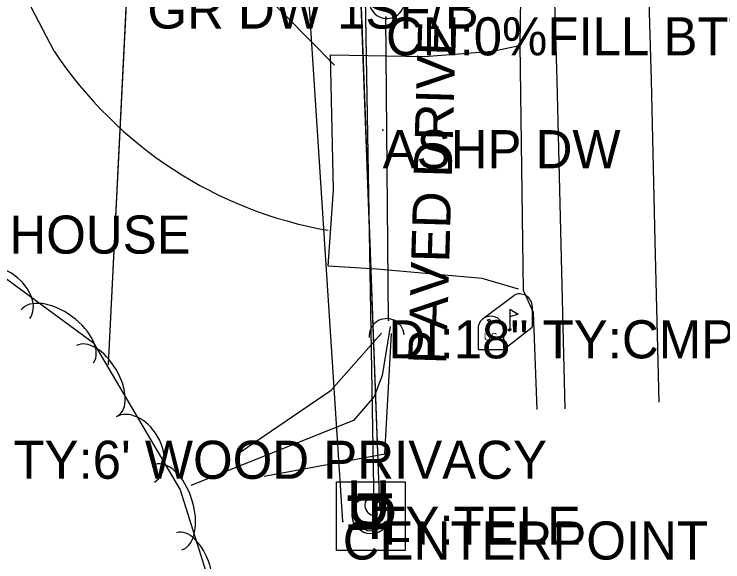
# Model space of a CAD drawing. Extents: x 954793 to 988390, y 1867850 to 1924428.
# Drawn here: x 958158 to 958250.9, y 1917473.4 to 1917545.3 of the extents above; entities that cross this region are included whole.
import ezdxf

# ---------------------------------------------------------------- set-up
doc = ezdxf.new("R2010")
doc.units = 0
for name, color, linetype in [('Default', 7, 'Continuous'), ('S_CROSS_DRAIN', 7, 'Continuous'), ('S_DITCHLINE', 7, 'Continuous'), ('S_DRG_PT_SYM', 7, 'Continuous'), ('S_DRIVEWAY', 7, 'Continuous'), ('S_DRIVEWAY_ANNOT', 7, 'Continuous'), ('S_EDGE_PAVEMENT', 7, 'Continuous'), ('S_FENCE_ANNOT', 7, 'Continuous'), ('S_FIBER_OPTIC_CABLE', 7, 'Continuous'), ('S_GAS_UTILITIES', 7, 'Continuous'), ('S_GAS_UTILITIES_ANNOT', 7, 'Continuous'), ('S_MAILBOX', 7, 'Continuous'), ('S_MSC_PT_SYM', 7, 'Continuous'), ('S_PAVEMENT_CROWN', 7, 'Continuous'), ('S_SHOULDER', 7, 'Continuous'), ('S_SIDE_DRAIN', 7, 'Continuous'), ('S_SIDE_DRAIN_ANNOT', 7, 'Continuous'), ('S_SIGN', 7, 'Continuous'), ('S_STREAM', 7, 'Continuous'), ('S_SURVEY_TEXT_ANNOT', 7, 'Continuous'), ('S_TELEPHONE_UTILITIES', 7, 'Continuous'), ('S_TREE', 7, 'Continuous'), ('S_UNDERGROUND_CABLE', 7, 'Continuous'), ('S_UNDERGROUND_CABLE_ANNOT', 7, 'Continuous'), ('S_UTL_PT_SYM', 7, 'Continuous'), ('S_WATER_UTILITIES', 7, 'Continuous')]:
    doc.layers.add(name, color=color, linetype=linetype)

msp = doc.modelspace()

# ---------------------------------------------------------------- linework, layer by layer
at = {"layer": 'S_CROSS_DRAIN'}
for centre, start, end in [((958206.864, 1917547.049), 182.34627, 2.67545), ((958206.839, 1917503.06), 4.69398, 185.02316)]:
    msp.add_arc(centre, 2.3, start, end, dxfattribs=at)
at = {"layer": 'S_DITCHLINE'}
for points in [[(958187.614, 1917487.807), (958199.568, 1917495.978), (958206.147, 1917503.441)], [(958190.779, 1917484.685), (958206.599, 1917487.589), (958207.479, 1917503.418)]]:
    msp.add_lwpolyline(points, dxfattribs=at)
at = {"layer": 'S_DRG_PT_SYM'}
for points in [[(958206.74, 1917544.914), (958206.74, 1917544.963), (958206.74, 1917544.914), (958206.69, 1917544.914), (958206.74, 1917544.914), (958206.74, 1917544.864), (958206.74, 1917544.914), (958206.79, 1917544.914)], [(958207.086, 1917505.139), (958207.086, 1917505.188), (958207.086, 1917505.139), (958207.036, 1917505.139), (958207.086, 1917505.139), (958207.086, 1917505.089), (958207.086, 1917505.139), (958207.136, 1917505.139)]]:
    msp.add_lwpolyline(points, dxfattribs=at)
for points in [[(958206.74, 1917544.914), (958206.69, 1917544.913), (958206.74, 1917544.914), (958206.74, 1917544.864), (958206.74, 1917544.914), (958206.79, 1917544.914), (958206.74, 1917544.914), (958206.74, 1917544.963)], [(958206.74, 1917544.914), (958206.69, 1917544.913), (958206.74, 1917544.914), (958206.74, 1917544.864), (958206.74, 1917544.914), (958206.79, 1917544.914), (958206.74, 1917544.914), (958206.74, 1917544.963)], [(958207.086, 1917505.139), (958207.036, 1917505.138), (958207.086, 1917505.139), (958207.086, 1917505.089), (958207.086, 1917505.139), (958207.136, 1917505.139), (958207.086, 1917505.139), (958207.086, 1917505.188)], [(958207.086, 1917505.139), (958207.036, 1917505.138), (958207.086, 1917505.139), (958207.086, 1917505.089), (958207.086, 1917505.139), (958207.136, 1917505.139), (958207.086, 1917505.139), (958207.086, 1917505.188)]]:
    msp.add_lwpolyline(points, close=True, dxfattribs=at)
at = {"layer": 'S_DRIVEWAY'}
for points in [[(958163.234, 1917540.458), (958151.642, 1917562.617), (958140.197, 1917584.669), (958138.026, 1917586.928), (958135.221, 1917588.008), (958117.874, 1917583.504), (958085.348, 1917574.254), (958060.258, 1917566.976), (958054.118, 1917588.56)], [(958190.394, 1917548.452), (958200.002, 1917538.609)], [(958224.127, 1917509.214), (958219.373, 1917510.616), (958205.567, 1917511.844), (958199.149, 1917512.225), (958199.858, 1917522.27), (958199.449, 1917539.977), (958211.807, 1917539.772), (958220.722, 1917540.453), (958224.059, 1917541.15)]]:
    msp.add_lwpolyline(points, dxfattribs=at)
msp.add_ellipse((958207.549, 1917570.04), major_axis=(24.73, -47.994), ratio=0.986712, start_param=4.823709, end_param=5.644718, dxfattribs=at)
at = {"layer": 'S_EDGE_PAVEMENT'}
msp.add_lwpolyline([(958230.247, 1917493.532), (958229.73, 1917515.077), (958229.213, 1917536.623), (958228.671, 1917554.358), (958228.129, 1917572.093), (958227.728, 1917591.001), (958227.327, 1917609.909), (958226.899, 1917630.367), (958226.471, 1917650.825), (958225.911, 1917671.296), (958225.351, 1917691.768), (958225.037, 1917704.762), (958224.723, 1917717.757), (958224.206, 1917739.238), (958223.688, 1917760.72), (958223.128, 1917780.939), (958222.568, 1917801.159), (958222.005, 1917820.333), (958221.442, 1917839.507), (958220.826, 1917859.674), (958220.21, 1917879.842), (958219.196, 1917900.571), (958218.183, 1917921.3)], dxfattribs=at)
at = {"layer": 'S_FIBER_OPTIC_CABLE'}
msp.add_line((958205.944, 1917480.713), (958203.38, 1917550.074), dxfattribs=at)
msp.add_lwpolyline([(958205.944, 1917480.713), (958203.38, 1917550.074), (958200.024, 1917583.205), (958198.376, 1917591.472), (958198.968, 1917651.753), (958198.79, 1917738.672), (958196.48, 1917839.482), (958194.832, 1917910.838), (958192.881, 1917954.877), (958193.764, 1917995.064), (958189.96, 1918026.923), (958177.77, 1918071.589), (958172.073, 1918106.288), (958160.991, 1918169.379), (958148.258, 1918236.388), (958133.978, 1918295.35), (958123.578, 1918330.076)], dxfattribs=at)
msp.add_lwpolyline([(958205.944, 1917480.713), (958203.38, 1917550.074), (958200.024, 1917583.205), (958198.376, 1917591.472), (958198.968, 1917651.753), (958198.79, 1917738.672), (958196.48, 1917839.482), (958194.832, 1917910.838), (958192.881, 1917954.877), (958193.764, 1917995.064), (958189.96, 1918026.923), (958177.77, 1918071.589), (958172.073, 1918106.288), (958160.991, 1918169.379), (958148.258, 1918236.388), (958133.978, 1918295.35), (958123.578, 1918330.076)], dxfattribs=at)
at = {"layer": 'S_GAS_UTILITIES'}
msp.add_line((958201.083, 1917478.732), (958196.554, 1917548.51), dxfattribs=at)
msp.add_lwpolyline([(958201.083, 1917478.732), (958196.554, 1917548.51), (958193.981, 1917598.174), (958192.94, 1917651.128), (958191.6, 1917777.383), (958188.704, 1917845.136), (958186.621, 1917917.629), (958181.507, 1917974.64), (958175.564, 1918027.497), (958165.831, 1918082.11), (958165.593, 1918083.15), (958151.524, 1918153.977), (958133.623, 1918230.554), (958110.458, 1918312.017), (958092.282, 1918408.315), (958077.317, 1918485.292), (958060.451, 1918552.993), (958045.563, 1918626.275), (958030.452, 1918695.104), (958011.591, 1918765.21), (958012.908, 1918784.846), (957990.112, 1918862.667)], dxfattribs=at)
msp.add_lwpolyline([(958201.083, 1917478.732), (958196.554, 1917548.51), (958193.981, 1917598.174), (958192.94, 1917651.128), (958191.6, 1917777.383), (958188.704, 1917845.136), (958186.621, 1917917.629), (958181.507, 1917974.64), (958175.564, 1918027.497), (958165.831, 1918082.11), (958165.593, 1918083.15), (958151.524, 1918153.977), (958133.623, 1918230.554), (958110.458, 1918312.017), (958092.282, 1918408.315), (958077.317, 1918485.292), (958060.451, 1918552.993), (958045.563, 1918626.275), (958030.452, 1918695.104), (958011.591, 1918765.21), (958012.908, 1918784.846), (957990.112, 1918862.667)], dxfattribs=at)
at = {"layer": 'S_MAILBOX'}
for p, q in [((958219.376, 1917505.304), (958223.51, 1917508.412)), ((958225.942, 1917506.939), (958225.942, 1917504.224)), ((958222.991, 1917506.592), (958222.991, 1917503.877)), ((958222.146, 1917501.315), (958225.942, 1917504.224)), ((958218.822, 1917504.03), (958218.822, 1917501.315)), ((958222.146, 1917504.03), (958222.146, 1917501.315)), ((958218.822, 1917501.315), (958222.146, 1917501.315))]:
    msp.add_line(p, q, dxfattribs=at)
for points in [[(958222.991, 1917506.592), (958224.099, 1917505.928), (958222.991, 1917505.581)], [(958220.006, 1917505.145), (958220.228, 1917505.006), (958220.228, 1917504.618), (958220.532, 1917504.618), (958220.532, 1917504.979), (958220.338, 1917505.228), (958220.006, 1917505.173)]]:
    msp.add_lwpolyline(points, dxfattribs=at)
for centre, end in [((958224.279, 1917506.939), 117.57184), ((958220.484, 1917504.03), 180)]:
    msp.add_arc(centre, 1.662, 0, end, dxfattribs=at)
msp.add_ellipse((958222.991, 1917503.877), major_axis=(0.145, 0.132), ratio=0.564646, dxfattribs=at)
at = {"layer": 'S_MSC_PT_SYM'}
msp.add_lwpolyline([(958206.317, 1917530.098), (958206.317, 1917530.148), (958206.317, 1917530.098), (958206.267, 1917530.098), (958206.317, 1917530.098), (958206.317, 1917530.048), (958206.317, 1917530.098), (958206.367, 1917530.098)], close=True, dxfattribs=at)
msp.add_lwpolyline([(958206.317, 1917530.098), (958206.317, 1917530.148), (958206.317, 1917530.098), (958206.267, 1917530.098), (958206.317, 1917530.098), (958206.317, 1917530.048), (958206.317, 1917530.098), (958206.367, 1917530.098)], close=True, dxfattribs=at)
msp.add_lwpolyline([(958206.317, 1917530.098), (958206.317, 1917530.148), (958206.317, 1917530.098), (958206.267, 1917530.098), (958206.317, 1917530.098), (958206.317, 1917530.048), (958206.317, 1917530.098), (958206.367, 1917530.098)], dxfattribs=at)
at = {"layer": 'S_PAVEMENT_CROWN'}
msp.add_lwpolyline([(958242.578, 1917494.411), (958242.073, 1917515.541), (958241.569, 1917536.671), (958241.053, 1917554.471), (958240.537, 1917572.272), (958240.146, 1917590.891), (958239.756, 1917609.509), (958239.324, 1917630.043), (958238.892, 1917650.577), (958238.23, 1917671.246), (958237.567, 1917691.916), (958237.306, 1917704.638), (958237.044, 1917717.361), (958236.627, 1917738.739), (958236.209, 1917760.117), (958235.629, 1917780.829), (958235.049, 1917801.541), (958234.587, 1917821.092), (958234.125, 1917840.643), (958233.324, 1917860.899), (958232.522, 1917881.155), (958231.647, 1917901.843), (958230.772, 1917922.531)], dxfattribs=at)
at = {"layer": 'S_SHOULDER'}
msp.add_lwpolyline([(958226.602, 1917493.407), (958226.116, 1917506.148), (958224.789, 1917509.046), (958224.572, 1917525.163), (958224.354, 1917541.279), (958224.587, 1917556.719), (958224.819, 1917572.159), (958224.138, 1917584.943), (958223.457, 1917597.728), (958222.861, 1917598.975), (958222.444, 1917610.282), (958222.046, 1917634.512), (958223.305, 1917636.639), (958223.103, 1917650.805), (958222.705, 1917671.222)], dxfattribs=at)
at = {"layer": 'S_SIDE_DRAIN'}
msp.add_line((958207.086, 1917505.139), (958206.74, 1917544.914), dxfattribs=at)
msp.add_lwpolyline([(958207.086, 1917505.139), (958206.74, 1917544.914)], dxfattribs=at)
msp.add_lwpolyline([(958207.086, 1917505.139), (958206.74, 1917544.914)], dxfattribs=at)
at = {"layer": 'S_SIGN'}
msp.add_circle((958204.801, 1917479.601), 2.494, dxfattribs=at)
for centre, radius, start, end in [((958204.875, 1917480.87), 0.95, 16.52582, 156.89569), ((958205.486, 1917480.928), 1.503, 167.11961, 241.98129), ((958204.388, 1917478.26), 1.398, 358.65289, 73.70634), ((958204.647, 1917478.779), 1.275, 204.64102, 335.35898)]:
    msp.add_arc(centre, radius, start, end, dxfattribs=at)
at = {"layer": 'S_STREAM'}
msp.add_lwpolyline([(958207.293, 1917504.305), (958206.264, 1917497.873), (958205.194, 1917495.122), (958202.493, 1917491.976), (958181.144, 1917483.446)], dxfattribs=at)
at = {"layer": 'S_TELEPHONE_UTILITIES'}
msp.add_lwpolyline([(958200.272, 1917474.913), (958200.272, 1917483.913), (958209.272, 1917483.913), (958209.272, 1917474.913)], close=True, dxfattribs=at)
at = {"layer": 'S_TREE'}
msp.add_lwpolyline([(958027.308, 1917642.893), (958034.563, 1917615.043), (958040.854, 1917594.008), (958051.146, 1917563.935), (958059.882, 1917537.012), (958058.336, 1917528.046), (958049.771, 1917516), (958048.91, 1917505.475), (958061.748, 1917495.563), (958081.666, 1917496.235), (958096.434, 1917496.304), (958098.739, 1917496.339), (958125.883, 1917505.771), (958141.693, 1917512.237), (958154.132, 1917512.62), (958168.387, 1917502.188), (958179.73, 1917482.881), (958188.538, 1917454.912), (958192.601, 1917379.784), (958190.699, 1917359.833)], dxfattribs=at)
for centre, major_axis, ratio in [((958156.017, 1917508.288), (-3.999, 2.927), 0.685311), ((958163.643, 1917503.031), (-4.736, 3.466), 0.55008), ((958168.858, 1917497.198), (-2.708, 4.61), 0.540699), ((958173.853, 1917488.182), (-2.51, 4.273), 0.685311), ((958178.221, 1917480.611), (-1.763, 5.597), 0.55008), ((958180.884, 1917472.153), (-1.606, 5.1), 0.540699)]:
    msp.add_ellipse(centre, major_axis=major_axis, ratio=ratio, start_param=3.141593, end_param=6.283185, dxfattribs=at)
at = {"layer": 'S_UNDERGROUND_CABLE'}
msp.add_line((958205.21, 1917480.667), (958204.011, 1917550.002), dxfattribs=at)
msp.add_lwpolyline([(958205.21, 1917480.667), (958204.011, 1917550.002), (958200.587, 1917583.652), (958204.261, 1917587.264), (958209.687, 1917589.093)], dxfattribs=at)
msp.add_lwpolyline([(958205.21, 1917480.667), (958204.011, 1917550.002), (958200.587, 1917583.652), (958204.261, 1917587.264), (958209.687, 1917589.093)], dxfattribs=at)
at = {"layer": 'S_UTL_PT_SYM'}
for points in [[(958170.353, 1917499.368), (958170.303, 1917499.371), (958170.353, 1917499.368), (958170.351, 1917499.318), (958170.353, 1917499.368), (958170.403, 1917499.366), (958170.353, 1917499.368), (958170.356, 1917499.418)], [(958170.353, 1917499.368), (958170.303, 1917499.371), (958170.353, 1917499.368), (958170.351, 1917499.318), (958170.353, 1917499.368), (958170.403, 1917499.366), (958170.353, 1917499.368), (958170.356, 1917499.418)], [(958205.944, 1917480.713), (958205.894, 1917480.711), (958205.944, 1917480.713), (958205.946, 1917480.663), (958205.944, 1917480.713), (958205.994, 1917480.715), (958205.944, 1917480.713), (958205.942, 1917480.763)], [(958205.944, 1917480.713), (958205.894, 1917480.711), (958205.944, 1917480.713), (958205.946, 1917480.663), (958205.944, 1917480.713), (958205.994, 1917480.715), (958205.944, 1917480.713), (958205.942, 1917480.763)], [(958201.083, 1917478.732), (958201.033, 1917478.728), (958201.083, 1917478.732), (958201.086, 1917478.682), (958201.083, 1917478.732), (958201.132, 1917478.735), (958201.083, 1917478.732), (958201.079, 1917478.781)], [(958201.083, 1917478.732), (958201.033, 1917478.728), (958201.083, 1917478.732), (958201.086, 1917478.682), (958201.083, 1917478.732), (958201.132, 1917478.735), (958201.083, 1917478.732), (958201.079, 1917478.781)]]:
    msp.add_lwpolyline(points, close=True, dxfattribs=at)
for points in [[(958170.353, 1917499.368), (958170.353, 1917499.418), (958170.353, 1917499.368), (958170.303, 1917499.368), (958170.353, 1917499.368), (958170.353, 1917499.318), (958170.353, 1917499.368), (958170.403, 1917499.368)], [(958205.944, 1917480.713), (958205.944, 1917480.763), (958205.944, 1917480.713), (958205.894, 1917480.713), (958205.944, 1917480.713), (958205.944, 1917480.663), (958205.944, 1917480.713), (958205.994, 1917480.713)], [(958201.083, 1917478.732), (958201.083, 1917478.782), (958201.083, 1917478.732), (958201.033, 1917478.732), (958201.083, 1917478.732), (958201.083, 1917478.682), (958201.083, 1917478.732), (958201.133, 1917478.732)]]:
    msp.add_lwpolyline(points, dxfattribs=at)
at = {"layer": 'S_WATER_UTILITIES'}
msp.add_line((958170.353, 1917499.368), (958173.155, 1917555.832), dxfattribs=at)
msp.add_lwpolyline([(958170.353, 1917499.368), (958173.155, 1917555.832), (958181.416, 1917628.007), (958185.207, 1917681.405), (958184.996, 1917751.529), (958180.838, 1917841.356), (958179.452, 1917904.113), (958174.323, 1917982.478)], dxfattribs=at)
msp.add_lwpolyline([(958170.353, 1917499.368), (958173.155, 1917555.832), (958181.416, 1917628.007), (958185.207, 1917681.405), (958184.996, 1917751.529), (958180.838, 1917841.356), (958179.452, 1917904.113), (958174.323, 1917982.478)], dxfattribs=at)

# ---------------------------------------------------------------- texts
at = {"layer": 'Default'}
for rotation, p in [(360, (958201.58, 1917478.121)), (90.99079, (958207.817, 1917477.082))]:
    msp.add_text('U', height=6, rotation=rotation, dxfattribs=at).set_placement(p)
at = {"layer": 'S_DRIVEWAY_ANNOT'}
msp.add_text('PAVED DRIVE', height=5.00038, rotation=88.32306, dxfattribs=at).set_placement((958214.652, 1917499.318))
at = {"layer": 'S_FENCE_ANNOT'}
msp.add_text("TY:6' WOOD PRIVACY", height=5, dxfattribs=at).set_placement((958157.871, 1917484.329))
at = {"layer": 'S_GAS_UTILITIES_ANNOT'}
msp.add_text('CENTERPOINT', height=5, dxfattribs=at).set_placement((958201.083, 1917473.732))
at = {"layer": 'S_MAILBOX'}
msp.add_text('US', height=0.96, rotation=360, dxfattribs=at).set_placement((958219.585, 1917502.508))
at = {"layer": 'S_SIDE_DRAIN_ANNOT'}
for s, p in [('CN:0%FILL BTTM OF PIPE', (958206.74, 1917539.914)), ('DI:18" TY:CMP CN:10%FILL BTTM O', (958207.086, 1917500.139))]:
    msp.add_text(s, height=5, dxfattribs=at).set_placement(p)
at = {"layer": 'S_SURVEY_TEXT_ANNOT'}
for s, p in [('GR DW 1SF/B', (958175.444, 1917543.427)), ('ASHP DW', (958206.317, 1917525.098)), ('1SB/F HOUSE', (958136.914, 1917513.89))]:
    msp.add_text(s, height=5, dxfattribs=at).set_placement(p)
at = {"layer": 'S_TELEPHONE_UTILITIES'}
msp.add_text('T', height=6, rotation=360, dxfattribs=at).set_placement((958202.835, 1917476.413))
at = {"layer": 'S_UNDERGROUND_CABLE_ANNOT'}
msp.add_text('TY:TELE', height=5, dxfattribs=at).set_placement((958205.21, 1917475.667))

doc.saveas('drawing.dxf')
